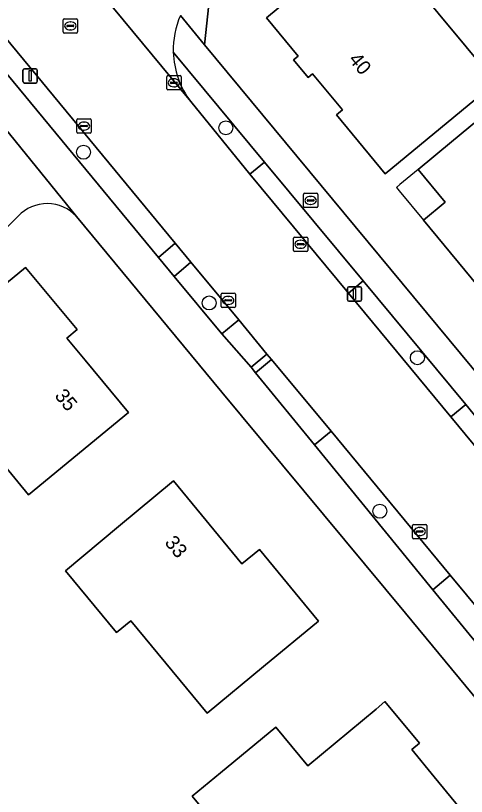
# Model space of a CAD drawing. Extents: x 157320 to 158835, y 386650 to 388491.
# Drawn here: x 158226.8 to 158258.3, y 387431.3 to 387485.8 of the extents above; entities that cross this region are included whole.
import ezdxf

# ---------------------------------------------------------------- set-up
doc = ezdxf.new("R2010")
doc.units = 0
for name, color, linetype in [('IMGEO_Berm_groen', 7, 'Continuous'), ('IMGEO_Boom', 7, 'Continuous'), ('IMGEO_Brandkraan', 7, 'Continuous'), ('IMGEO_Erf', 7, 'Continuous'), ('IMGEO_Groenvoorziening', 7, 'Continuous'), ('IMGEO_Kolk', 7, 'Continuous'), ('IMGEO_Lichtmast', 7, 'Continuous'), ('IMGEO_Pand', 7, 'Continuous'), ('IMGEO_Pand_nummerreeks', 7, 'Continuous'), ('IMGEO_Pand_overbouw', 7, 'Continuous'), ('IMGEO_Rijbaan_lokaal_gesloten', 7, 'Continuous'), ('IMGEO_Rioolput', 7, 'Continuous'), ('IMGEO_Voetpad_open', 7, 'Continuous')]:
    doc.layers.add(name, color=color, linetype=linetype)

msp = doc.modelspace()

# ---------------------------------------------------------------- linework, layer by layer
at = {"layer": 'IMGEO_Berm_groen'}
for points in [[(158224.791, 387485.856), (158223.611, 387484.862), (158236.774, 387468.944), (158237.956, 387469.929)], [(158239.051, 387468.61), (158237.868, 387467.618), (158241.215, 387463.588), (158242.396, 387464.578)], [(158244.691, 387461.794), (158244.367, 387462.185), (158243.257, 387461.269), (158243.573, 387460.882)], [(158248.845, 387456.783), (158247.697, 387455.831), (158255.966, 387445.704), (158257.18, 387446.728)]]:
    msp.add_lwpolyline(points, close=True, dxfattribs=at)
at = {"layer": 'IMGEO_Boom'}
for centre in [(158241.492, 387478.003), (158231.54, 387476.295), (158240.324, 387465.758), (158254.878, 387461.93), (158252.257, 387451.197)]:
    msp.add_circle(centre, 0.489, dxfattribs=at)
at = {"layer": 'IMGEO_Brandkraan'}
for p, q in [((158246.917, 387472.498), (158246.917, 387473.35)), ((158246.992, 387473.424), (158247.844, 387473.424)), ((158247.405, 387473.204), (158247.43, 387473.204)), ((158247.918, 387473.35), (158247.918, 387472.498)), ((158247.176, 387472.918), (158247.176, 387472.93)), ((158247.614, 387472.881), (158247.216, 387472.881)), ((158247.219, 387472.967), (158247.617, 387472.967)), ((158247.428, 387472.644), (158247.403, 387472.644)), ((158247.66, 387472.93), (158247.66, 387472.918)), ((158247.844, 387472.424), (158246.992, 387472.424))]:
    msp.add_line(p, q, dxfattribs=at)
for points in [[(158246.917, 387472.498), (158246.917, 387473.35)], [(158246.992, 387473.424), (158247.844, 387473.424)], [(158247.918, 387473.35), (158247.918, 387472.498)], [(158247.844, 387472.424), (158246.992, 387472.424)]]:
    msp.add_lwpolyline(points, dxfattribs=at)
for centre, radius, start, end in [((158246.994, 387473.348), 0.0765, 91.552, 178.448), ((158246.994, 387473.348), 0.0765, 91.552, 178.448), ((158247.842, 387473.348), 0.0765, 1.552, 88.448), ((158247.842, 387473.348), 0.0765, 1.552, 88.448), ((158246.994, 387472.5), 0.0765, 181.552, 268.448), ((158246.994, 387472.5), 0.0765, 181.552, 268.448), ((158247.216, 387472.927), 0.0403, 85.8775, 175.7526), ((158247.213, 387472.917), 0.0366, 178.938, 274.7102), ((158247.617, 387472.924), 0.043, 264.8664, 352.4533), ((158247.621, 387472.929), 0.0386, 1.7309, 96.639), ((158247.842, 387472.5), 0.0765, 271.552, 358.448), ((158247.842, 387472.5), 0.0765, 271.552, 358.448)]:
    msp.add_arc(centre, radius, start, end, dxfattribs=at)
for centre, major_axis, ratio, start_param, end_param in [((158247.404, 387472.924), (-0.387, 0.002), 0.722429, 4.712389, 7.853982), ((158247.429, 387472.924), (-0.39, 0.002), 0.717154, 1.570796, 4.712389)]:
    msp.add_ellipse(centre, major_axis=major_axis, ratio=ratio, start_param=start_param, end_param=end_param, dxfattribs=at)
at = {"layer": 'IMGEO_Erf'}
for points in [[(158285.394, 387523.914), (158265.546, 387507.519), (158262.271, 387504.814), (158256.444, 387500), (158240.293, 387486.62), (158240, 387483.798), (158292.905, 387420.025), (158306.873, 387402.666), (158312.256, 387396.466), (158322.266, 387385.753)], [(158226.976, 387471.829), (158218.497, 387463.489), (158207.86, 387453.027), (158184.801, 387430.263)], [(158254.042, 387444.081), (158241.216, 387459.524), (158231.056, 387471.796)], [(158301.99, 387386.063), (158254.042, 387444.081)]]:
    msp.add_lwpolyline(points, dxfattribs=at)
for points in [[(158252.63, 387474.79), (158249.23, 387478.91), (158249.645, 387479.253), (158247.56, 387481.775), (158247.245, 387481.514), (158246.221, 387482.752), (158246.536, 387483.012), (158244.33, 387485.68), (158247.6, 387488.41), (158246.79, 387489.39), (158256.13, 387497.14), (158259.316, 387493.287), (158260.423, 387491.947), (158257.012, 387489.127), (158256.186, 387490.126), (158254.266, 387488.538), (158260.362, 387481.163), (158256.489, 387477.971)], [(158263.496, 387469.494), (158259.64, 387466.31), (158255.31, 387471.544), (158256.828, 387472.8), (158254.929, 387475.095), (158257.266, 387477.024), (158263.325, 387482.026), (158267.094, 387477.461), (158269.547, 387474.49), (158267.43, 387472.742)], [(158217.395, 387458.905), (158220.301, 387461.303), (158219.8, 387461.91), (158227.493, 387468.246), (158231.097, 387463.905), (158230.374, 387463.301), (158231.645, 387461.767), (158234.682, 387458.102), (158227.698, 387452.339), (158224.06, 387456.747), (158221.226, 387454.261)], [(158230.27, 387447.04), (158233.995, 387450.135), (158237.84, 387453.33), (158242.61, 387447.53), (158243.84, 387448.53), (158247.974, 387443.514), (158244.119, 387440.331), (158240.18, 387437.08), (158234.842, 387443.542), (158233.842, 387442.716)], [(158244.98, 387436.1), (158247.215, 387433.406), (158251.991, 387437.368), (158252.614, 387437.885), (158255.022, 387434.984), (158254.493, 387434.531), (158256.053, 387432.639), (158259.087, 387428.958), (158255.233, 387425.774), (158251.692, 387422.849), (158251.494, 387423.088), (158248.914, 387420.957), (158244.337, 387426.497), (158243.596, 387425.885), (158239.14, 387431.28), (158241.124, 387432.918)]]:
    msp.add_lwpolyline(points, close=True, dxfattribs=at)
msp.add_arc((158229.001, 387469.915), 2.786, 42.4666, 136.6065, dxfattribs=at)
at = {"layer": 'IMGEO_Groenvoorziening'}
for points in [[(158238.31, 387485.845), (158240, 387483.798), (158240.293, 387486.62), (158256.444, 387500), (158262.271, 387504.814)], [(158239.033, 387479.833), (158243.167, 387474.772), (158244.199, 387475.605), (158237.816, 387483.301)]]:
    msp.add_lwpolyline(points, dxfattribs=at)
msp.add_lwpolyline([(158258.257, 387458.655), (158251.086, 387467.301), (158250.067, 387466.435), (158257.215, 387457.799)], close=True, dxfattribs=at)
msp.add_arc((158243.803, 387483.454), 5.989, 181.4675, 217.2068, dxfattribs=at)
at = {"layer": 'IMGEO_Kolk'}
for p, q in [((158237.359, 387480.722), (158237.359, 387481.574)), ((158237.434, 387481.648), (158238.286, 387481.648)), ((158237.661, 387481.191), (158238.059, 387481.191)), ((158237.847, 387481.428), (158237.872, 387481.428)), ((158238.36, 387481.574), (158238.36, 387480.722)), ((158238.286, 387480.648), (158237.434, 387480.648)), ((158237.618, 387481.142), (158237.618, 387481.154)), ((158238.056, 387481.105), (158237.658, 387481.105)), ((158237.87, 387480.868), (158237.845, 387480.868)), ((158238.102, 387481.154), (158238.102, 387481.142)), ((158231.073, 387477.7), (158231.073, 387478.552)), ((158231.148, 387478.626), (158232, 387478.626)), ((158232.074, 387478.552), (158232.074, 387477.7)), ((158231.332, 387478.12), (158231.332, 387478.132)), ((158231.77, 387478.083), (158231.372, 387478.083)), ((158231.375, 387478.169), (158231.773, 387478.169)), ((158231.561, 387478.406), (158231.586, 387478.406)), ((158231.816, 387478.132), (158231.816, 387478.12)), ((158232, 387477.626), (158231.148, 387477.626)), ((158231.584, 387477.846), (158231.559, 387477.846)), ((158246.214, 387469.435), (158246.214, 387470.287)), ((158246.289, 387470.361), (158247.141, 387470.361)), ((158247.215, 387470.287), (158247.215, 387469.435)), ((158246.473, 387469.855), (158246.473, 387469.867)), ((158246.911, 387469.818), (158246.513, 387469.818)), ((158246.516, 387469.904), (158246.914, 387469.904)), ((158246.702, 387470.141), (158246.727, 387470.141)), ((158246.957, 387469.867), (158246.957, 387469.855)), ((158247.141, 387469.361), (158246.289, 387469.361)), ((158246.725, 387469.581), (158246.7, 387469.581)), ((158241.229, 387466.438), (158242.081, 387466.438)), ((158241.154, 387465.512), (158241.154, 387466.364)), ((158241.413, 387465.932), (158241.413, 387465.944)), ((158241.851, 387465.895), (158241.453, 387465.895)), ((158241.456, 387465.981), (158241.854, 387465.981)), ((158241.642, 387466.218), (158241.667, 387466.218)), ((158241.897, 387465.944), (158241.897, 387465.932)), ((158242.155, 387466.364), (158242.155, 387465.512)), ((158242.081, 387465.438), (158241.229, 387465.438)), ((158241.665, 387465.658), (158241.64, 387465.658)), ((158254.544, 387449.353), (158254.544, 387450.205)), ((158254.619, 387450.279), (158255.471, 387450.279)), ((158255.032, 387450.059), (158255.057, 387450.059)), ((158255.545, 387450.205), (158255.545, 387449.353)), ((158254.803, 387449.773), (158254.803, 387449.785)), ((158255.241, 387449.736), (158254.843, 387449.736)), ((158254.846, 387449.822), (158255.244, 387449.822)), ((158255.287, 387449.785), (158255.287, 387449.773)), ((158255.471, 387449.279), (158254.619, 387449.279)), ((158255.055, 387449.499), (158255.03, 387449.499))]:
    msp.add_line(p, q, dxfattribs=at)
for points in [[(158237.359, 387480.722), (158237.359, 387481.574)], [(158237.434, 387481.648), (158238.286, 387481.648)], [(158238.36, 387481.574), (158238.36, 387480.722)], [(158238.286, 387480.648), (158237.434, 387480.648)], [(158231.073, 387477.7), (158231.073, 387478.552)], [(158231.148, 387478.626), (158232, 387478.626)], [(158232.074, 387478.552), (158232.074, 387477.7)], [(158232, 387477.626), (158231.148, 387477.626)], [(158246.214, 387469.435), (158246.214, 387470.287)], [(158246.289, 387470.361), (158247.141, 387470.361)], [(158247.215, 387470.287), (158247.215, 387469.435)], [(158247.141, 387469.361), (158246.289, 387469.361)], [(158241.229, 387466.438), (158242.081, 387466.438)], [(158241.154, 387465.512), (158241.154, 387466.364)], [(158242.155, 387466.364), (158242.155, 387465.512)], [(158242.081, 387465.438), (158241.229, 387465.438)], [(158254.544, 387449.353), (158254.544, 387450.205)], [(158254.619, 387450.279), (158255.471, 387450.279)], [(158255.545, 387450.205), (158255.545, 387449.353)], [(158255.471, 387449.279), (158254.619, 387449.279)]]:
    msp.add_lwpolyline(points, dxfattribs=at)
for centre, radius, start, end in [((158237.436, 387481.572), 0.0765, 91.552, 178.448), ((158237.436, 387481.572), 0.0765, 91.552, 178.448), ((158237.658, 387481.151), 0.0403, 85.8775, 175.7526), ((158238.063, 387481.153), 0.0386, 1.7309, 96.639), ((158238.284, 387481.572), 0.0765, 1.552, 88.448), ((158238.284, 387481.572), 0.0765, 1.552, 88.448), ((158237.436, 387480.724), 0.0765, 181.552, 268.448), ((158237.436, 387480.724), 0.0765, 181.552, 268.448), ((158237.655, 387481.141), 0.0366, 178.938, 274.7102), ((158238.059, 387481.148), 0.043, 264.8664, 352.4533), ((158238.284, 387480.724), 0.0765, 271.552, 358.448), ((158238.284, 387480.724), 0.0765, 271.552, 358.448), ((158231.15, 387478.55), 0.0765, 91.552, 178.448), ((158231.15, 387478.55), 0.0765, 91.552, 178.448), ((158231.998, 387478.55), 0.0765, 1.552, 88.448), ((158231.998, 387478.55), 0.0765, 1.552, 88.448), ((158231.372, 387478.129), 0.0403, 85.8775, 175.7526), ((158231.369, 387478.119), 0.0366, 178.938, 274.7102), ((158231.773, 387478.126), 0.043, 264.8664, 352.4533), ((158231.777, 387478.131), 0.0386, 1.7309, 96.639), ((158231.15, 387477.702), 0.0765, 181.552, 268.448), ((158231.15, 387477.702), 0.0765, 181.552, 268.448), ((158231.998, 387477.702), 0.0765, 271.552, 358.448), ((158231.998, 387477.702), 0.0765, 271.552, 358.448), ((158246.291, 387470.285), 0.0765, 91.552, 178.448), ((158246.291, 387470.285), 0.0765, 91.552, 178.448), ((158247.139, 387470.285), 0.0765, 1.552, 88.448), ((158247.139, 387470.285), 0.0765, 1.552, 88.448), ((158246.513, 387469.864), 0.0403, 85.8775, 175.7526), ((158246.51, 387469.854), 0.0366, 178.938, 274.7102), ((158246.914, 387469.861), 0.043, 264.8664, 352.4533), ((158246.918, 387469.866), 0.0386, 1.7309, 96.639), ((158246.291, 387469.437), 0.0765, 181.552, 268.448), ((158246.291, 387469.437), 0.0765, 181.552, 268.448), ((158247.139, 387469.437), 0.0765, 271.552, 358.448), ((158247.139, 387469.437), 0.0765, 271.552, 358.448), ((158241.231, 387466.362), 0.0765, 91.552, 178.448), ((158241.231, 387466.362), 0.0765, 91.552, 178.448), ((158242.079, 387466.362), 0.0765, 1.552, 88.448), ((158242.079, 387466.362), 0.0765, 1.552, 88.448), ((158241.453, 387465.941), 0.0403, 85.8775, 175.7526), ((158241.45, 387465.931), 0.0366, 178.938, 274.7102), ((158241.854, 387465.938), 0.043, 264.8664, 352.4533), ((158241.858, 387465.943), 0.0386, 1.7309, 96.639), ((158241.231, 387465.514), 0.0765, 181.552, 268.448), ((158241.231, 387465.514), 0.0765, 181.552, 268.448), ((158242.079, 387465.514), 0.0765, 271.552, 358.448), ((158242.079, 387465.514), 0.0765, 271.552, 358.448), ((158254.621, 387450.203), 0.0765, 91.552, 178.448), ((158254.621, 387450.203), 0.0765, 91.552, 178.448), ((158255.469, 387450.203), 0.0765, 1.552, 88.448), ((158255.469, 387450.203), 0.0765, 1.552, 88.448), ((158254.843, 387449.782), 0.0403, 85.8775, 175.7526), ((158254.84, 387449.772), 0.0366, 178.938, 274.7102), ((158255.244, 387449.779), 0.043, 264.8664, 352.4533), ((158255.248, 387449.784), 0.0386, 1.7309, 96.639), ((158254.621, 387449.355), 0.0765, 181.552, 268.448), ((158254.621, 387449.355), 0.0765, 181.552, 268.448), ((158255.469, 387449.355), 0.0765, 271.552, 358.448), ((158255.469, 387449.355), 0.0765, 271.552, 358.448)]:
    msp.add_arc(centre, radius, start, end, dxfattribs=at)
for centre, major_axis, ratio, start_param, end_param in [((158237.846, 387481.148), (-0.387, 0.002), 0.722429, 4.712389, 7.853982), ((158237.871, 387481.148), (-0.39, 0.002), 0.717154, 1.570796, 4.712389), ((158231.56, 387478.126), (-0.387, 0.002), 0.722429, 4.712389, 7.853982), ((158231.585, 387478.126), (-0.39, 0.002), 0.717154, 1.570796, 4.712389), ((158246.701, 387469.861), (-0.387, 0.002), 0.722429, 4.712389, 7.853982), ((158246.726, 387469.861), (-0.39, 0.002), 0.717154, 1.570796, 4.712389), ((158241.641, 387465.938), (-0.387, 0.002), 0.722429, 4.712389, 7.853982), ((158241.666, 387465.938), (-0.39, 0.002), 0.717154, 1.570796, 4.712389), ((158255.031, 387449.779), (-0.387, 0.002), 0.722429, 4.712389, 7.853982), ((158255.056, 387449.779), (-0.39, 0.002), 0.717154, 1.570796, 4.712389)]:
    msp.add_ellipse(centre, major_axis=major_axis, ratio=ratio, start_param=start_param, end_param=end_param, dxfattribs=at)
at = {"layer": 'IMGEO_Lichtmast'}
for p, q in [((158227.31, 387481.232), (158227.31, 387482.032)), ((158227.31, 387482.032), (158227.31, 387481.232)), ((158227.41, 387482.132), (158228.2, 387482.132)), ((158228.2, 387482.132), (158227.41, 387482.132)), ((158228.3, 387482.032), (158228.3, 387481.232)), ((158228.3, 387481.232), (158228.3, 387482.032)), ((158228.2, 387481.132), (158227.41, 387481.132)), ((158227.41, 387481.132), (158228.2, 387481.132)), ((158249.993, 387465.984), (158249.993, 387466.784)), ((158249.993, 387466.784), (158249.993, 387465.984)), ((158250.093, 387466.884), (158250.883, 387466.884)), ((158250.883, 387466.884), (158250.093, 387466.884)), ((158250.983, 387466.784), (158250.983, 387465.984)), ((158250.983, 387465.984), (158250.983, 387466.784)), ((158250.883, 387465.884), (158250.093, 387465.884)), ((158250.093, 387465.884), (158250.883, 387465.884))]:
    msp.add_line(p, q, dxfattribs=at)
for points in [[(158227.73, 387482.007), (158227.88, 387482.007), (158227.88, 387481.257), (158227.73, 387481.257), (158227.73, 387482.007)], [(158250.413, 387466.759), (158250.563, 387466.759), (158250.563, 387466.009), (158250.413, 387466.009), (158250.413, 387466.759)]]:
    msp.add_lwpolyline(points, dxfattribs=at)
for centre, start, end in [((158227.41, 387482.032), 90, 180), ((158227.41, 387482.032), 90, 180), ((158228.2, 387482.032), 0, 90), ((158228.2, 387482.032), 360, 90), ((158227.41, 387481.232), 180, 270), ((158227.41, 387481.232), 180, 270), ((158228.2, 387481.232), 270, 0), ((158228.2, 387481.232), 270, 0), ((158250.093, 387466.784), 90, 180), ((158250.093, 387466.784), 90, 180), ((158250.883, 387466.784), 0, 90), ((158250.883, 387466.784), 360, 90), ((158250.093, 387465.984), 180, 270), ((158250.093, 387465.984), 180, 270), ((158250.883, 387465.984), 270, 0), ((158250.883, 387465.984), 270, 0)]:
    msp.add_arc(centre, 0.1, start, end, dxfattribs=at)
at = {"layer": 'IMGEO_Pand'}
for points in [[(158259.316, 387493.287), (158256.13, 387497.14), (158246.79, 387489.39), (158247.6, 387488.41), (158244.33, 387485.68), (158246.536, 387483.012), (158246.221, 387482.752), (158247.245, 387481.514), (158247.56, 387481.775), (158249.645, 387479.253), (158249.23, 387478.91), (158252.63, 387474.79), (158256.489, 387477.971), (158260.362, 387481.163), (158254.266, 387488.538), (158256.186, 387490.126), (158257.012, 387489.127), (158260.423, 387491.947)], [(158263.496, 387469.494), (158267.43, 387472.742), (158269.547, 387474.49), (158267.094, 387477.461), (158263.325, 387482.026), (158257.266, 387477.024), (158254.929, 387475.095), (158256.828, 387472.8), (158255.31, 387471.544), (158259.64, 387466.31)], [(158231.645, 387461.767), (158230.374, 387463.301), (158231.097, 387463.905), (158227.493, 387468.246), (158219.8, 387461.91), (158220.301, 387461.303), (158217.395, 387458.905), (158221.226, 387454.261), (158224.06, 387456.747), (158227.698, 387452.339), (158234.682, 387458.102)], [(158244.119, 387440.331), (158247.974, 387443.514), (158243.84, 387448.53), (158242.61, 387447.53), (158237.84, 387453.33), (158233.995, 387450.135), (158230.27, 387447.04), (158233.842, 387442.716), (158234.842, 387443.542), (158240.18, 387437.08)], [(158256.053, 387432.639), (158254.493, 387434.531), (158255.022, 387434.984), (158252.614, 387437.885), (158251.991, 387437.368), (158247.215, 387433.406), (158244.98, 387436.1), (158241.124, 387432.918), (158239.14, 387431.28), (158243.596, 387425.885), (158244.337, 387426.497), (158248.914, 387420.957), (158251.494, 387423.088), (158251.692, 387422.849), (158255.233, 387425.774), (158259.087, 387428.958)]]:
    msp.add_lwpolyline(points, close=True, dxfattribs=at)
at = {"layer": 'IMGEO_Pand_overbouw'}
msp.add_lwpolyline([(158255.31, 387471.544), (158256.828, 387472.8), (158254.929, 387475.095), (158253.649, 387474.038), (158253.41, 387473.84), (158253.608, 387473.601)], close=True, dxfattribs=at)
at = {"layer": 'IMGEO_Rijbaan_lokaal_gesloten'}
for points in [[(158226.929, 387494.459), (158226.639, 387494.2), (158221.842, 387489.896), (158221.608, 387489.686), (158224.791, 387485.856), (158237.956, 387469.929), (158239.051, 387468.61), (158242.396, 387464.578), (158244.367, 387462.185), (158244.691, 387461.794), (158248.845, 387456.783), (158257.18, 387446.728), (158260.473, 387442.752)], [(158271.694, 387440.316), (158268.788, 387443.824), (158260.337, 387454.026), (158257.215, 387457.799), (158250.067, 387466.435), (158243.167, 387474.772), (158239.033, 387479.833), (158228.227, 387492.919), (158228.171, 387493.063)], [(158228.171, 387493.063), (158228.227, 387492.919), (158239.033, 387479.833)]]:
    msp.add_lwpolyline(points, dxfattribs=at)
for centre, radius, start, end in [((158243.814, 387483.456), 6, 156.5381, 181.4838), ((158243.803, 387483.454), 5.989, 181.4675, 217.2068)]:
    msp.add_arc(centre, radius, start, end, dxfattribs=at)
at = {"layer": 'IMGEO_Rioolput'}
for p, q in [((158230.121, 387484.701), (158230.121, 387485.553)), ((158230.196, 387485.627), (158231.048, 387485.627)), ((158231.122, 387485.553), (158231.122, 387484.701)), ((158230.38, 387485.121), (158230.38, 387485.133)), ((158230.818, 387485.084), (158230.42, 387485.084)), ((158230.423, 387485.17), (158230.821, 387485.17)), ((158230.609, 387485.407), (158230.634, 387485.407)), ((158230.864, 387485.133), (158230.864, 387485.121)), ((158231.048, 387484.627), (158230.196, 387484.627)), ((158230.632, 387484.847), (158230.607, 387484.847))]:
    msp.add_line(p, q, dxfattribs=at)
for points in [[(158230.121, 387484.701), (158230.121, 387485.553)], [(158230.196, 387485.627), (158231.048, 387485.627)], [(158231.122, 387485.553), (158231.122, 387484.701)], [(158231.048, 387484.627), (158230.196, 387484.627)]]:
    msp.add_lwpolyline(points, dxfattribs=at)
for centre, radius, start, end in [((158230.198, 387485.551), 0.0765, 91.552, 178.448), ((158230.198, 387485.551), 0.0765, 91.552, 178.448), ((158231.046, 387485.551), 0.0765, 1.552, 88.448), ((158231.046, 387485.551), 0.0765, 1.552, 88.448), ((158230.42, 387485.13), 0.0403, 85.8775, 175.7526), ((158230.417, 387485.12), 0.0366, 178.938, 274.7102), ((158230.821, 387485.127), 0.043, 264.8664, 352.4533), ((158230.825, 387485.132), 0.0386, 1.7309, 96.639), ((158230.198, 387484.703), 0.0765, 181.552, 268.448), ((158230.198, 387484.703), 0.0765, 181.552, 268.448), ((158231.046, 387484.703), 0.0765, 271.552, 358.448), ((158231.046, 387484.703), 0.0765, 271.552, 358.448)]:
    msp.add_arc(centre, radius, start, end, dxfattribs=at)
for centre, major_axis, ratio, start_param, end_param in [((158230.608, 387485.127), (-0.387, 0.002), 0.722429, 4.712389, 7.853982), ((158230.633, 387485.127), (-0.39, 0.002), 0.717154, 1.570796, 4.712389)]:
    msp.add_ellipse(centre, major_axis=major_axis, ratio=ratio, start_param=start_param, end_param=end_param, dxfattribs=at)
at = {"layer": 'IMGEO_Voetpad_open'}
for points in [[(158304.386, 387387.181), (158300.548, 387391.831), (158299.994, 387392.491), (158284.067, 387411.76), (158280.706, 387415.819), (158270.558, 387428.081), (158267.695, 387431.513), (158259.239, 387441.686), (158255.966, 387445.704), (158247.697, 387455.831), (158243.573, 387460.882), (158243.257, 387461.269), (158241.215, 387463.588), (158237.868, 387467.618), (158236.774, 387468.944), (158223.611, 387484.862), (158220.416, 387488.754), (158217.309, 387492.538), (158215.838, 387494.34), (158214.494, 387496.049), (158213.006, 387498.04), (158211.576, 387500), (158210.366, 387501.746)], [(158208.196, 387500.37), (158208.45, 387500), (158209.636, 387498.301), (158210.869, 387496.598), (158212.128, 387494.92), (158213.509, 387493.144), (158214.605, 387491.78), (158221.637, 387483.225), (158225.277, 387478.793), (158225.347, 387478.804), (158231.056, 387471.796), (158241.216, 387459.524), (158254.042, 387444.081), (158301.99, 387386.063), (158303.253, 387384.534)], [(158240, 387483.798), (158238.31, 387485.845)], [(158322.266, 387385.753), (158312.256, 387396.466), (158306.873, 387402.666), (158292.905, 387420.025), (158240, 387483.798)], [(158237.816, 387483.301), (158244.199, 387475.605), (158251.086, 387467.301), (158258.257, 387458.655), (158261.353, 387454.881), (158269.804, 387444.662), (158272.707, 387441.141), (158282.247, 387429.548), (158285.19, 387425.998), (158300.61, 387407.534), (158303.476, 387404.128), (158306.045, 387401.158), (158309.442, 387397.129), (158317.023, 387388.693), (158319.664, 387385.756), (158320.289, 387385.058)], [(158231.056, 387471.796), (158225.347, 387478.804), (158225.277, 387478.793)], [(158225.048, 387474.78), (158216.454, 387466.321), (158193.426, 387443.736), (158182.889, 387433.439), (158181.002, 387431.463), (158183.164, 387428.647), (158184.801, 387430.263), (158207.86, 387453.027), (158218.497, 387463.489), (158226.976, 387471.829)]]:
    msp.add_lwpolyline(points, dxfattribs=at)
for points in [[(158251.086, 387467.301), (158244.199, 387475.605), (158243.167, 387474.772), (158250.067, 387466.435)], [(158239.051, 387468.61), (158237.956, 387469.929), (158236.774, 387468.944), (158237.868, 387467.618)], [(158241.215, 387463.588), (158243.257, 387461.269), (158244.367, 387462.185), (158242.396, 387464.578)], [(158244.691, 387461.794), (158243.573, 387460.882), (158247.697, 387455.831), (158248.845, 387456.783)], [(158258.257, 387458.655), (158257.215, 387457.799), (158260.337, 387454.026), (158261.353, 387454.881)], [(158260.473, 387442.752), (158257.18, 387446.728), (158255.966, 387445.704), (158259.239, 387441.686)]]:
    msp.add_lwpolyline(points, close=True, dxfattribs=at)
for centre, radius, start, end in [((158243.814, 387483.456), 6, 156.5381, 181.4838), ((158229.001, 387469.915), 2.786, 42.4666, 136.6065)]:
    msp.add_arc(centre, radius, start, end, dxfattribs=at)

# ---------------------------------------------------------------- texts
at = {"layer": 'IMGEO_Pand_nummerreeks'}
for s, rotation, p in [('40', 309.5814, (158250.021, 387482.754)), ('35', 309.6485, (158229.475, 387459.245)), ('33', 309.4343, (158237.166, 387448.985))]:
    msp.add_text(s, height=1, rotation=rotation, dxfattribs=at).set_placement(p)

doc.saveas('drawing.dxf')
